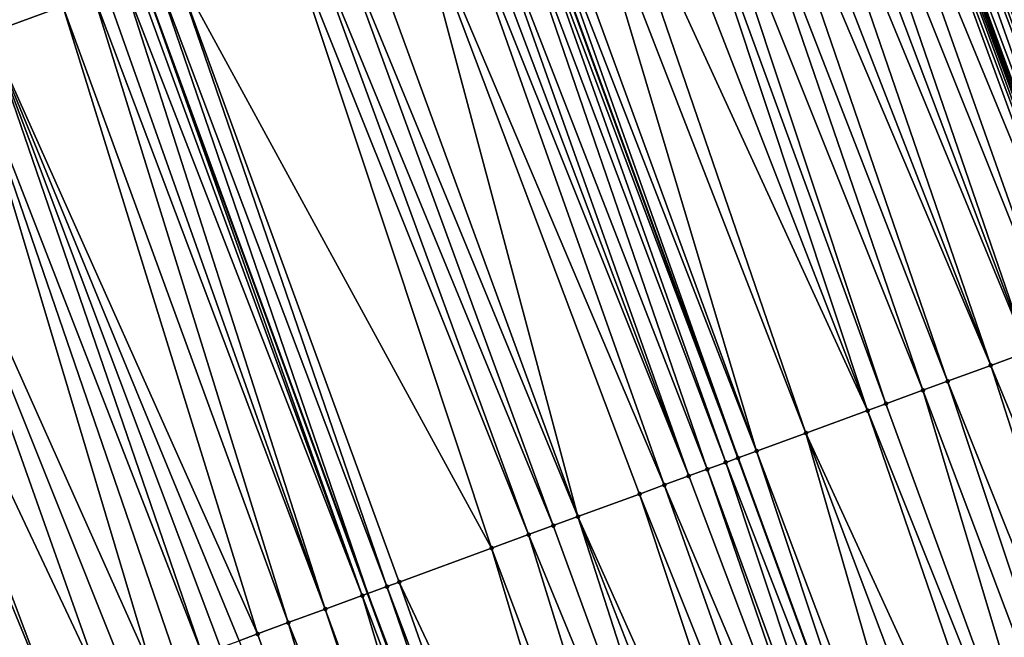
# Model space of a CAD drawing. Header units: feet. Extents: x 2004186 to 2014793, y 836912 to 864902.
# Tile 335 of 656: x 2010385 to 2010415, y 847880 to 847898. Entities that reach past the tile are written whole.
import ezdxf

# ---------------------------------------------------------------- set-up
doc = ezdxf.new("R2010")
doc.units = ezdxf.units.FT
doc.header["$LTSCALE"] = 100
doc.header["$MEASUREMENT"] = 0
for name, color, linetype, lineweight in [('EP_Travel Lane', 5, 'Continuous', 40), ('GPL_Skip Line', 2, 'Continuous', 40), ('Road Shots', 4, 'Continuous', 200), ('Road X-Section', 30, 'Continuous', 13)]:
    doc.layers.add(name, color=color, linetype=linetype, lineweight=lineweight)
doc.layers.add('I-77 SB_MM21-27-Surface-TIN', color=7, linetype='Continuous')

msp = doc.modelspace()

# ---------------------------------------------------------------- linework, layer by layer
at = {"layer": 'EP_Travel Lane'}
msp.add_polyline3d([(2010445.316444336, 847813.5962041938, 433.0104091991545), (2010438.679490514, 847832.4627011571, 432.9319780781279), (2010432.042539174, 847851.3291910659, 432.8515366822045), (2010425.139215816, 847870.2557008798, 432.7710788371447), (2010418.274076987, 847889.0404922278, 432.7279761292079), (2010411.408960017, 847907.8252237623, 432.6638265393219), (2010404.543828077, 847926.6099962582, 432.6141262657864), (2010397.38193436, 847945.4439970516, 432.5389409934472), (2010390.268932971, 847964.1362691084, 432.4742852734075), (2010383.155938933, 847982.82852185, 432.4034348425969), (2010375.975862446, 848001.680886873, 432.3522787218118), (2010368.597464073, 848020.2699512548, 432.2722607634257), (2010361.219050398, 848038.8590541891, 432.2059009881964), (2010353.840605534, 848057.4482356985, 432.1673783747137), (2010346.379713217, 848076.1879119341, 432.1270185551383), (2010338.752172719, 848094.6761066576, 432.0335779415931), (2010331.124594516, 848113.1643927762, 431.9679207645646)], dxfattribs=at)
at = {"layer": 'GPL_Skip Line'}
for points in [[(2010434.280437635, 847809.7120895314, 432.5516954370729), (2010427.643483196, 847828.578588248, 432.473760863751), (2010421.006517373, 847847.4451193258, 432.4050365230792), (2010414.14719293, 847866.2318792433, 432.3409341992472), (2010407.274133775, 847885.0137273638, 432.2839206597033), (2010400.401084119, 847903.7955495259, 432.217755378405), (2010393.528014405, 847922.5774265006, 432.1709143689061), (2010386.419386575, 847941.2712910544, 432.0935986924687), (2010379.307074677, 847959.963861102, 432.038991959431), (2010372.194778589, 847978.6563895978, 431.9709799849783), (2010365.075426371, 847997.3461843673, 431.9060925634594), (2010357.687270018, 848015.9313647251, 431.8245463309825), (2010350.299104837, 848034.5165672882, 431.7508686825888), (2010342.91090772, 848053.1018501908, 431.7056591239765), (2010335.502520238, 848071.6789086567, 431.6532753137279), (2010327.846436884, 848090.1553678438, 431.5836618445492), (2010320.190376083, 848108.6317726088, 431.4974952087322)], [(2010422.965392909, 847805.7298375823, 432.0990983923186), (2010416.32843218, 847824.5963541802, 432.0262505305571), (2010409.691460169, 847843.4629028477, 431.9625323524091), (2010402.875732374, 847862.105767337, 431.9007132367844), (2010395.992691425, 847880.8838705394, 431.8150787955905), (2010389.109602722, 847899.6621040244, 431.7753469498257), (2010382.226526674, 847918.4403029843, 431.7234295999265), (2010375.19105259, 847936.9974819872, 431.6554652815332), (2010368.098361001, 847955.6975032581, 431.596892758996), (2010361.005655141, 847974.3975621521, 431.5504159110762), (2010353.967335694, 847992.9289843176, 431.4755962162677), (2010346.605653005, 848011.5247025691, 431.3982657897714), (2010339.243966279, 848030.1204310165, 431.3245462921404), (2010331.882245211, 848048.7162462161, 431.2815498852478), (2010324.561540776, 848067.1436544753, 431.2263298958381), (2010316.89390634, 848085.6152723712, 431.1424802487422), (2010309.226277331, 848104.0868771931, 431.0546505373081)]]:
    msp.add_polyline3d(points, dxfattribs=at)
at = {"layer": 'I-77 SB_MM21-27-Surface-TIN', "color": 128, "linetype": 'ByBlock', "lineweight": -2}
for points in [[(2010378.690925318, 847917.1459634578, 431.5630024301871), (2010384.437106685, 847897.9516272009, 431.583752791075), (2010386.690835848, 847898.7766756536, 431.6817641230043)], [(2010421.923412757, 847890.3764345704, 432.8830079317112), (2010415.801616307, 847909.4332451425, 432.8397371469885), (2010414.674736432, 847909.020762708, 432.8054653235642)], [(2010420.984347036, 847890.0326969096, 432.8536379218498), (2010414.299111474, 847908.8832640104, 432.7924362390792), (2010413.923485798, 847908.7457672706, 432.7800974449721)], [(2010420.984347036, 847890.0326969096, 432.8536379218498), (2010414.674736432, 847909.020762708, 432.8054653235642), (2010414.299111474, 847908.8832640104, 432.7924362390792)], [(2010421.923412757, 847890.3764345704, 432.8830079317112), (2010414.674736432, 847909.020762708, 432.8054653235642), (2010420.984347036, 847890.0326969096, 432.8536379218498)], [(2010420.420917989, 847889.8264259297, 432.8260092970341), (2010413.735674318, 847908.6770151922, 432.7726205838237), (2010413.360048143, 847908.5395198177, 432.760763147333)], [(2010420.984347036, 847890.0326969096, 432.8536379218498), (2010413.923485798, 847908.7457672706, 432.7800974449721), (2010413.735674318, 847908.6770151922, 432.7726205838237)], [(2010420.984347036, 847890.0326969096, 432.8536379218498), (2010413.735674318, 847908.6770151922, 432.7726205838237), (2010420.420917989, 847889.8264259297, 432.8260092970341)], [(2010412.796616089, 847908.3332570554, 432.7360314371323), (2010412.420989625, 847908.1957624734, 432.7244532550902), (2010419.48185552, 847889.4826793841, 432.7935068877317)], [(2010413.360048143, 847908.5395198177, 432.760763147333), (2010412.796616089, 847908.3332570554, 432.7360314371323), (2010420.04529211, 847889.688929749, 432.8138677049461)], [(2010412.796616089, 847908.3332570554, 432.7360314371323), (2010419.669669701, 847889.5514240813, 432.798381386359), (2010420.04529211, 847889.688929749, 432.8138677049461)], [(2010412.796616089, 847908.3332570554, 432.7360314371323), (2010419.48185552, 847889.4826793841, 432.7935068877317), (2010419.669669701, 847889.5514240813, 432.798381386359)], [(2010420.420917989, 847889.8264259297, 432.8260092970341), (2010413.360048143, 847908.5395198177, 432.760763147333), (2010420.04529211, 847889.688929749, 432.8138677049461)], [(2010411.857559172, 847907.989495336, 432.698179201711), (2010411.481952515, 847907.8519466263, 432.6675182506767), (2010418.542811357, 847889.1388828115, 432.7433673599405)], [(2010412.04536503, 847908.0582627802, 432.711073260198), (2010411.857559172, 847907.989495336, 432.698179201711), (2010418.918415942, 847889.2764371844, 432.7760247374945)], [(2010411.857559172, 847907.989495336, 432.698179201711), (2010418.542811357, 847889.1388828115, 432.7433673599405), (2010418.918415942, 847889.2764371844, 432.7760247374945)], [(2010412.420989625, 847908.1957624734, 432.7244532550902), (2010412.04536503, 847908.0582627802, 432.711073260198), (2010419.106221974, 847889.345204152, 432.7887507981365)], [(2010412.04536503, 847908.0582627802, 432.711073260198), (2010418.918415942, 847889.2764371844, 432.7760247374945), (2010419.106221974, 847889.345204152, 432.7887507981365)], [(2010412.420989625, 847908.1957624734, 432.7244532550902), (2010419.106221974, 847889.345204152, 432.7887507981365), (2010419.48185552, 847889.4826793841, 432.7935068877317)], [(2010411.106325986, 847907.71445222, 432.6560021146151), (2010410.355069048, 847907.4394740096, 432.6367076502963), (2010417.979375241, 847888.9326311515, 432.7225499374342)], [(2010411.294143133, 847907.783188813, 432.6580194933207), (2010411.106325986, 847907.71445222, 432.6560021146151), (2010418.167192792, 847889.0013666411, 432.7241782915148)], [(2010411.106325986, 847907.71445222, 432.6560021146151), (2010417.979375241, 847888.9326311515, 432.7225499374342), (2010418.167192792, 847889.0013666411, 432.7241782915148)], [(2010411.294143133, 847907.783188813, 432.6580194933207), (2010418.274076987, 847889.0404922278, 432.7279761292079), (2010411.408960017, 847907.8252237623, 432.6638265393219)], [(2010411.294143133, 847907.783188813, 432.6580194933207), (2010418.167192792, 847889.0013666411, 432.7241782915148), (2010418.274076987, 847889.0404922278, 432.7279761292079)], [(2010411.481952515, 847907.8519466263, 432.6675182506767), (2010411.408960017, 847907.8252237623, 432.6638265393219), (2010418.355005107, 847889.0701164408, 432.7308516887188)], [(2010418.355005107, 847889.0701164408, 432.7308516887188), (2010411.408960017, 847907.8252237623, 432.6638265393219), (2010418.274076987, 847889.0404922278, 432.7279761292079)], [(2010411.481952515, 847907.8519466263, 432.6675182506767), (2010418.355005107, 847889.0701164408, 432.7308516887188), (2010418.542811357, 847889.1388828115, 432.7433673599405)], [(2010410.355069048, 847907.4394740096, 432.6367076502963), (2010409.603821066, 847907.164471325, 432.6087847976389), (2010417.040308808, 847888.5888954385, 432.6938665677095)], [(2010410.355069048, 847907.4394740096, 432.6367076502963), (2010417.040308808, 847888.5888954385, 432.6938665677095), (2010417.979375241, 847888.9326311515, 432.7225499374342)], [(2010409.603821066, 847907.164471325, 432.6087847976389), (2010409.040392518, 847906.9581989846, 432.5806762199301), (2010416.101253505, 847888.2451293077, 432.6544593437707)], [(2010409.603821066, 847907.164471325, 432.6087847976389), (2010416.101253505, 847888.2451293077, 432.6544593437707), (2010417.040308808, 847888.5888954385, 432.6938665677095)], [(2010408.476958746, 847906.7519409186, 432.5576003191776), (2010407.725716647, 847906.4769221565, 432.5240091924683), (2010414.974386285, 847887.8326122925, 432.6079963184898)], [(2010409.040392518, 847906.9581989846, 432.5806762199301), (2010408.476958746, 847906.7519409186, 432.5576003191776), (2010416.101253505, 847888.2451293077, 432.6544593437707)], [(2010408.476958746, 847906.7519409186, 432.5576003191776), (2010414.974386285, 847887.8326122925, 432.6079963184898), (2010416.101253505, 847888.2451293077, 432.6544593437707)], [(2010407.725716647, 847906.4769221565, 432.5240091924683), (2010407.162281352, 847906.2706682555, 432.502401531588), (2010414.974386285, 847887.8326122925, 432.6079963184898)], [(2010407.162281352, 847906.2706682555, 432.502401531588), (2010406.411032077, 847905.9956691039, 432.4757242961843), (2010413.659708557, 847887.3513405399, 432.5531189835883)], [(2010407.162281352, 847906.2706682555, 432.502401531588), (2010413.659708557, 847887.3513405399, 432.5531189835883), (2010414.974386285, 847887.8326122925, 432.6079963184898)], [(2010406.411032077, 847905.9956691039, 432.4757242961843), (2010405.471977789, 847905.6519002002, 432.4353392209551), (2010412.908463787, 847887.0763290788, 432.5221021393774)], [(2010406.411032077, 847905.9956691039, 432.4757242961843), (2010412.908463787, 847887.0763290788, 432.5221021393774), (2010413.659708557, 847887.3513405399, 432.5531189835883)], [(2010405.471977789, 847905.6519002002, 432.4353392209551), (2010404.908544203, 847905.4456416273, 432.4120844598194), (2010411.781602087, 847886.6637969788, 432.4703208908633)], [(2010405.471977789, 847905.6519002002, 432.4353392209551), (2010411.781602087, 847886.6637969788, 432.4703208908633), (2010412.908463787, 847887.0763290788, 432.5221021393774)], [(2010404.908544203, 847905.4456416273, 432.4120844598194), (2010403.969494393, 847905.101860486, 432.3673850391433), (2010411.218167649, 847886.4575407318, 432.447886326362)], [(2010404.908544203, 847905.4456416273, 432.4120844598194), (2010411.218167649, 847886.4575407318, 432.447886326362), (2010411.781602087, 847886.6637969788, 432.4703208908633)], [(2010403.969494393, 847905.101860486, 432.3673850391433), (2010402.842632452, 847904.6893290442, 432.3158354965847), (2010411.218167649, 847886.4575407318, 432.447886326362)], [(2010402.842632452, 847904.6893290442, 432.3158354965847), (2010402.091385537, 847904.4143234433, 432.2868844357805), (2010409.340063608, 847885.7699905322, 432.3627478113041)], [(2010402.842632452, 847904.6893290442, 432.3158354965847), (2010409.340063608, 847885.7699905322, 432.3627478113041), (2010411.218167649, 847886.4575407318, 432.447886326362)], [(2010402.091385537, 847904.4143234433, 432.2868844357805), (2010400.964519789, 847904.0018024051, 432.2390027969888), (2010407.83757239, 847885.2199721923, 432.3023296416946)], [(2010402.091385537, 847904.4143234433, 432.2868844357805), (2010407.83757239, 847885.2199721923, 432.3023296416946), (2010409.340063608, 847885.7699905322, 432.3627478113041)], [(2010400.21327223, 847903.7267985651, 432.2106725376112), (2010407.274133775, 847885.0137273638, 432.2839206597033), (2010400.401084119, 847903.7955495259, 432.217755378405)], [(2010400.588896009, 847903.8643004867, 432.2248382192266), (2010400.401084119, 847903.7955495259, 432.217755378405), (2010407.274133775, 847885.0137273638, 432.2839206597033)], [(2010400.964519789, 847904.0018024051, 432.2390027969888), (2010400.588896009, 847903.8643004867, 432.2248382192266), (2010407.83757239, 847885.2199721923, 432.3023296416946)], [(2010400.588896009, 847903.8643004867, 432.2248382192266), (2010407.274133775, 847885.0137273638, 432.2839206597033), (2010407.83757239, 847885.2199721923, 432.3023296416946)], [(2010399.837645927, 847903.5893035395, 432.1989380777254), (2010399.086388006, 847903.314328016, 432.1805909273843), (2010406.335070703, 847884.6699824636, 432.2519983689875)], [(2010400.21327223, 847903.7267985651, 432.2106725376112), (2010399.837645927, 847903.5893035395, 432.1989380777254), (2010406.89851158, 847884.8762211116, 432.2682283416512)], [(2010399.837645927, 847903.5893035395, 432.1989380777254), (2010406.335070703, 847884.6699824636, 432.2519983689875), (2010406.89851158, 847884.8762211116, 432.2682283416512)], [(2010400.21327223, 847903.7267985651, 432.2106725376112), (2010406.89851158, 847884.8762211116, 432.2682283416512), (2010407.274133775, 847885.0137273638, 432.2839206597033)], [(2010398.710765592, 847903.176822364, 432.1651100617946), (2010398.335147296, 847903.039305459, 432.1456619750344), (2010405.771635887, 847884.46372725, 432.2299280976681)], [(2010399.086388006, 847903.314328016, 432.1805909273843), (2010398.710765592, 847903.176822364, 432.1651100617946), (2010405.771635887, 847884.46372725, 432.2299280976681)], [(2010399.086388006, 847903.314328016, 432.1805909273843), (2010405.771635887, 847884.46372725, 432.2299280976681), (2010406.335070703, 847884.6699824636, 432.2519983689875)], [(2010398.335147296, 847903.039305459, 432.1456619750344), (2010397.208288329, 847902.6267658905, 432.0912473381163), (2010405.02040086, 847884.1886891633, 432.1895243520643)], [(2010398.335147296, 847903.039305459, 432.1456619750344), (2010405.02040086, 847884.1886891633, 432.1895243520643), (2010405.771635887, 847884.46372725, 432.2299280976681)], [(2010397.208288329, 847902.6267658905, 432.0912473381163), (2010395.517985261, 847902.0079964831, 432.0237082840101), (2010402.391050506, 847883.2261317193, 432.0748556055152)], [(2010397.208288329, 847902.6267658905, 432.0912473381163), (2010404.269159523, 847883.913668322, 432.1552005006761), (2010405.02040086, 847884.1886891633, 432.1895243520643)], [(2010397.208288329, 847902.6267658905, 432.0912473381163), (2010402.391050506, 847883.2261317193, 432.0748556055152), (2010404.269159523, 847883.913668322, 432.1552005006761)], [(2010395.517985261, 847902.0079964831, 432.0237082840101), (2010394.766731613, 847901.7330092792, 432.0012431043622), (2010402.391050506, 847883.2261317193, 432.0748556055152)], [(2010394.766731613, 847901.7330092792, 432.0012431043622), (2010394.015485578, 847901.4580012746, 431.9714446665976), (2010401.63979967, 847882.951136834, 432.0496825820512)], [(2010394.766731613, 847901.7330092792, 432.0012431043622), (2010401.63979967, 847882.951136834, 432.0496825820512), (2010402.391050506, 847883.2261317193, 432.0748556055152)], [(2010394.015485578, 847901.4580012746, 431.9714446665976), (2010393.452055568, 847901.2517329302, 431.9447449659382), (2010400.888557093, 847882.6761193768, 432.0165518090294)], [(2010394.015485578, 847901.4580012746, 431.9714446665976), (2010400.888557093, 847882.6761193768, 432.0165518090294), (2010401.63979967, 847882.951136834, 432.0496825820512)], [(2010393.452055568, 847901.2517329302, 431.9447449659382), (2010390.071435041, 847900.0142334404, 431.823530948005), (2010399.761691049, 847882.2635991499, 431.968956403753)], [(2010393.452055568, 847901.2517329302, 431.9447449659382), (2010399.761691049, 847882.2635991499, 431.968956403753), (2010400.888557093, 847882.6761193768, 432.0165518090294)], [(2010390.071435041, 847900.0142334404, 431.823530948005), (2010389.508003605, 847899.8079689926, 431.7982050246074), (2010396.568888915, 847881.0948328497, 431.848560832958)], [(2010390.071435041, 847900.0142334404, 431.823530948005), (2010396.944509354, 847881.2323438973, 431.8659437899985), (2010399.761691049, 847882.2635991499, 431.968956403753)], [(2010390.071435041, 847900.0142334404, 431.823530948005), (2010396.568888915, 847881.0948328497, 431.848560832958), (2010396.944509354, 847881.2323438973, 431.8659437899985)], [(2010388.944579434, 847899.6016846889, 431.765878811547), (2010388.568957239, 847899.4641784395, 431.7501873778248), (2010395.81765726, 847880.8197855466, 431.8049078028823)], [(2010388.944579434, 847899.6016846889, 431.765878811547), (2010395.81765726, 847880.8197855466, 431.8049078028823), (2010389.109602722, 847899.6621040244, 431.7753469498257)], [(2010389.508003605, 847899.8079689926, 431.7982050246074), (2010389.109602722, 847899.6621040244, 431.7753469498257), (2010395.992691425, 847880.8838705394, 431.8150787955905)], [(2010395.81765726, 847880.8197855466, 431.8049078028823), (2010395.992691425, 847880.8838705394, 431.8150787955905), (2010389.109602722, 847899.6621040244, 431.7753469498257)], [(2010389.508003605, 847899.8079689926, 431.7982050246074), (2010395.992691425, 847880.8838705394, 431.8150787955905), (2010396.568888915, 847881.0948328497, 431.848560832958)], [(2010388.005514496, 847899.2579448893, 431.7357544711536), (2010387.629888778, 847899.1204482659, 431.7234567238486), (2010394.69079878, 847880.4072446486, 431.7500246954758)], [(2010388.568957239, 847899.4641784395, 431.7501873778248), (2010388.005514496, 847899.2579448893, 431.7357544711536), (2010394.69079878, 847880.4072446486, 431.7500246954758)], [(2010388.568957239, 847899.4641784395, 431.7501873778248), (2010394.69079878, 847880.4072446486, 431.7500246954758), (2010395.81765726, 847880.8197855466, 431.8049078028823)], [(2010387.629888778, 847899.1204482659, 431.7234567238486), (2010386.690835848, 847898.7766756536, 431.6817641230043), (2010393.563934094, 847879.9947207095, 431.7011206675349)], [(2010387.629888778, 847899.1204482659, 431.7234567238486), (2010393.563934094, 847879.9947207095, 431.7011206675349), (2010394.69079878, 847880.4072446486, 431.7500246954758)], [(2010386.690835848, 847898.7766756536, 431.6817641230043), (2010384.437106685, 847897.9516272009, 431.583752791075), (2010392.624870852, 847879.6509762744, 431.6693622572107)], [(2010386.690835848, 847898.7766756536, 431.6817641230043), (2010392.624870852, 847879.6509762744, 431.6693622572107), (2010393.563934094, 847879.9947207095, 431.7011206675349)], [(2010384.437106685, 847897.9516272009, 431.583752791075), (2010383.685860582, 847897.6766193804, 431.5540191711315), (2010390.934579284, 847879.0321754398, 431.5907439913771)], [(2010384.437106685, 847897.9516272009, 431.583752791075), (2010392.06143739, 847879.4447173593, 431.6459871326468), (2010392.624870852, 847879.6509762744, 431.6693622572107)], [(2010384.437106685, 847897.9516272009, 431.583752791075), (2010391.498010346, 847879.2384409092, 431.616429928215), (2010392.06143739, 847879.4447173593, 431.6459871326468)], [(2010384.437106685, 847897.9516272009, 431.583752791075), (2010390.934579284, 847879.0321754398, 431.5907439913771), (2010391.498010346, 847879.2384409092, 431.616429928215)], [(2010383.685860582, 847897.6766193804, 431.5540191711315), (2010381.244306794, 847896.7828547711, 431.4611952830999), (2010389.432079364, 847878.4821808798, 431.538709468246)], [(2010383.685860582, 847897.6766193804, 431.5540191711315), (2010389.432079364, 847878.4821808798, 431.538709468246), (2010390.183327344, 847878.7571835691, 431.5666337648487)], [(2010383.685860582, 847897.6766193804, 431.5540191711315), (2010390.183327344, 847878.7571835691, 431.5666337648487), (2010390.934579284, 847879.0321754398, 431.5907439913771)], [(2010381.244306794, 847896.7828547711, 431.4611952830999), (2010379.366199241, 847896.0953141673, 431.3794392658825), (2010387.929583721, 847877.9321746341, 431.4825550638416)], [(2010381.244306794, 847896.7828547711, 431.4611952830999), (2010388.68083354, 847878.2071722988, 431.5087079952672), (2010389.432079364, 847878.4821808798, 431.538709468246)], [(2010381.244306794, 847896.7828547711, 431.4611952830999), (2010387.929583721, 847877.9321746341, 431.4825550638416), (2010388.68083354, 847878.2071722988, 431.5087079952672)], [(2010379.366199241, 847896.0953141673, 431.3794392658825), (2010378.802764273, 847895.889059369, 431.3575152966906), (2010386.427095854, 847877.382147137, 431.4189084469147)], [(2010379.366199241, 847896.0953141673, 431.3794392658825), (2010386.427095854, 847877.382147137, 431.4189084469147), (2010387.929583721, 847877.9321746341, 431.4825550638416)], [(2010378.802764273, 847895.889059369, 431.3575152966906), (2010385.300230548, 847876.9696248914, 431.370601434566), (2010386.427095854, 847877.382147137, 431.4189084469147)], [(2010422.598698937, 847869.3257517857, 432.6876453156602), (2010416.101253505, 847888.2451293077, 432.6544593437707), (2010414.974386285, 847887.8326122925, 432.6079963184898)], [(2010421.096208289, 847868.7757318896, 432.6266739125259), (2010414.974386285, 847887.8326122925, 432.6079963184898), (2010413.659708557, 847887.3513405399, 432.5531189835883)], [(2010422.598698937, 847869.3257517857, 432.6876453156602), (2010414.974386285, 847887.8326122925, 432.6079963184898), (2010421.096208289, 847868.7757318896, 432.6266739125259)], [(2010413.659708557, 847887.3513405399, 432.5531189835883), (2010412.908463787, 847887.0763290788, 432.5221021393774), (2010419.969335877, 847868.3632290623, 432.585209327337)], [(2010421.096208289, 847868.7757318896, 432.6266739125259), (2010413.659708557, 847887.3513405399, 432.5531189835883), (2010419.969335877, 847868.3632290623, 432.585209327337)], [(2010412.908463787, 847887.0763290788, 432.5221021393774), (2010411.781602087, 847886.6637969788, 432.4703208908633), (2010418.654660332, 847867.8819513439, 432.5282246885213)], [(2010412.908463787, 847887.0763290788, 432.5221021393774), (2010418.654660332, 847867.8819513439, 432.5282246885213), (2010419.969335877, 847868.3632290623, 432.585209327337)], [(2010411.781602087, 847886.6637969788, 432.4703208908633), (2010411.218167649, 847886.4575407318, 432.447886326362), (2010418.654660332, 847867.8819513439, 432.5282246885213)], [(2010411.218167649, 847886.4575407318, 432.447886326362), (2010409.340063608, 847885.7699905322, 432.3627478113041), (2010417.715607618, 847867.5381781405, 432.4863210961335)], [(2010411.218167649, 847886.4575407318, 432.447886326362), (2010417.715607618, 847867.5381781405, 432.4863210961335), (2010418.654660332, 847867.8819513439, 432.5282246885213)], [(2010409.340063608, 847885.7699905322, 432.3627478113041), (2010407.83757239, 847885.2199721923, 432.3023296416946), (2010414.898439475, 847866.5068858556, 432.3702439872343)], [(2010409.340063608, 847885.7699905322, 432.3627478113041), (2010416.400932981, 847867.0568979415, 432.4284619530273), (2010417.715607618, 847867.5381781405, 432.4863210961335)], [(2010409.340063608, 847885.7699905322, 432.3627478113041), (2010414.898439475, 847866.5068858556, 432.3702439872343), (2010416.400932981, 847867.0568979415, 432.4284619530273)], [(2010407.83757239, 847885.2199721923, 432.3023296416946), (2010407.274133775, 847885.0137273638, 432.2839206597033), (2010414.14719293, 847866.2318792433, 432.3409341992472)], [(2010407.83757239, 847885.2199721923, 432.3023296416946), (2010414.14719293, 847866.2318792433, 432.3409341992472), (2010414.898439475, 847866.5068858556, 432.3702439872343)], [(2010406.89851158, 847884.8762211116, 432.2682283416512), (2010406.335070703, 847884.6699824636, 432.2519983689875), (2010413.208123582, 847865.8881514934, 432.3150554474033)], [(2010406.89851158, 847884.8762211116, 432.2682283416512), (2010414.14719293, 847866.2318792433, 432.3409341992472), (2010407.274133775, 847885.0137273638, 432.2839206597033)], [(2010406.89851158, 847884.8762211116, 432.2682283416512), (2010413.208123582, 847865.8881514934, 432.3150554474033), (2010414.14719293, 847866.2318792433, 432.3409341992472)], [(2010406.335070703, 847884.6699824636, 432.2519983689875), (2010405.771635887, 847884.46372725, 432.2299280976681), (2010412.832498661, 847865.7506526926, 432.3019889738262)], [(2010406.335070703, 847884.6699824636, 432.2519983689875), (2010412.832498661, 847865.7506526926, 432.3019889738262), (2010413.208123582, 847865.8881514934, 432.3150554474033)], [(2010405.771635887, 847884.46372725, 432.2299280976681), (2010405.02040086, 847884.1886891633, 432.1895243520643), (2010412.832498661, 847865.7506526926, 432.3019889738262)], [(2010405.02040086, 847884.1886891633, 432.1895243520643), (2010404.269159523, 847883.913668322, 432.1552005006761), (2010411.705638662, 847865.3381159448, 432.2485656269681)], [(2010405.02040086, 847884.1886891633, 432.1895243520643), (2010411.705638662, 847865.3381159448, 432.2485656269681), (2010412.832498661, 847865.7506526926, 432.3019889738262)], [(2010404.269159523, 847883.913668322, 432.1552005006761), (2010402.391050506, 847883.2261317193, 432.0748556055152), (2010410.578770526, 847864.9256014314, 432.2029811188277)], [(2010404.269159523, 847883.913668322, 432.1552005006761), (2010410.578770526, 847864.9256014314, 432.2029811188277), (2010411.705638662, 847865.3381159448, 432.2485656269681)], [(2010402.391050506, 847883.2261317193, 432.0748556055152), (2010401.63979967, 847882.951136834, 432.0496825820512), (2010408.512842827, 847864.1693324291, 432.1220908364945)], [(2010402.391050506, 847883.2261317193, 432.0748556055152), (2010409.639716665, 847864.5818313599, 432.1621817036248), (2010410.578770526, 847864.9256014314, 432.2029811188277)], [(2010402.391050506, 847883.2261317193, 432.0748556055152), (2010408.512842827, 847864.1693324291, 432.1220908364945), (2010409.639716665, 847864.5818313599, 432.1621817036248)], [(2010401.63979967, 847882.951136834, 432.0496825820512), (2010400.888557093, 847882.6761193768, 432.0165518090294), (2010408.512842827, 847864.1693324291, 432.1220908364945)], [(2010400.888557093, 847882.6761193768, 432.0165518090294), (2010399.761691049, 847882.2635991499, 431.968956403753), (2010406.822542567, 847863.5505553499, 432.0518423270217)], [(2010400.888557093, 847882.6761193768, 432.0165518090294), (2010406.822542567, 847863.5505553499, 432.0518423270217), (2010408.512842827, 847864.1693324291, 432.1220908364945)], [(2010399.761691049, 847882.2635991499, 431.968956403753), (2010396.944509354, 847881.2323438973, 431.8659437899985), (2010405.507856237, 847863.0693071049, 432.0052486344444)], [(2010399.761691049, 847882.2635991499, 431.968956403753), (2010405.507856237, 847863.0693071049, 432.0052486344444), (2010406.822542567, 847863.5505553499, 432.0518423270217)], [(2010396.568888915, 847881.0948328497, 431.848560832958), (2010395.992691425, 847880.8838705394, 431.8150787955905), (2010403.066304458, 847862.175537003, 431.910481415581)], [(2010396.944509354, 847881.2323438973, 431.8659437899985), (2010396.568888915, 847881.0948328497, 431.848560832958), (2010403.629733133, 847862.3818089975, 431.9384695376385)], [(2010396.568888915, 847881.0948328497, 431.848560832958), (2010403.066304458, 847862.175537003, 431.910481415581), (2010403.629733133, 847862.3818089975, 431.9384695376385)], [(2010396.944509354, 847881.2323438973, 431.8659437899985), (2010403.629733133, 847862.3818089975, 431.9384695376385), (2010405.507856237, 847863.0693071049, 432.0052486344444)], [(2010395.81765726, 847880.8197855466, 431.8049078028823), (2010394.69079878, 847880.4072446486, 431.7500246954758), (2010401.56383046, 847861.6254716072, 431.8334689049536)], [(2010395.81765726, 847880.8197855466, 431.8049078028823), (2010402.875732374, 847862.105767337, 431.9007132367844), (2010395.992691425, 847880.8838705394, 431.8150787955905)], [(2010395.81765726, 847880.8197855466, 431.8049078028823), (2010401.56383046, 847861.6254716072, 431.8334689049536), (2010402.875732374, 847862.105767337, 431.9007132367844)], [(2010403.066304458, 847862.175537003, 431.910481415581), (2010395.992691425, 847880.8838705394, 431.8150787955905), (2010402.875732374, 847862.105767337, 431.9007132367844)], [(2010394.69079878, 847880.4072446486, 431.7500246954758), (2010393.563934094, 847879.9947207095, 431.7011206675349), (2010401.00039855, 847861.4192084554, 431.8085982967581)], [(2010394.69079878, 847880.4072446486, 431.7500246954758), (2010401.00039855, 847861.4192084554, 431.8085982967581), (2010401.56383046, 847861.6254716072, 431.8334689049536)], [(2010393.563934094, 847879.9947207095, 431.7011206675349), (2010392.624870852, 847879.6509762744, 431.6693622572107), (2010399.310091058, 847860.8004511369, 431.745316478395)], [(2010393.563934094, 847879.9947207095, 431.7011206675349), (2010399.310091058, 847860.8004511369, 431.745316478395), (2010401.00039855, 847861.4192084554, 431.8085982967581)], [(2010392.624870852, 847879.6509762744, 431.6693622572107), (2010392.06143739, 847879.4447173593, 431.6459871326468), (2010399.310091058, 847860.8004511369, 431.745316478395)]]:
    msp.add_3dface(points, dxfattribs=at)
at = {"layer": 'Road Shots', "lineweight": 100}
for p in [(2010414.974386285, 847887.8326122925, 432.6079963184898), (2010413.659708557, 847887.3513405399, 432.5531189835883), (2010412.908463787, 847887.0763290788, 432.5221021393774), (2010411.781602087, 847886.6637969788, 432.4703208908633), (2010411.218167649, 847886.4575407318, 432.447886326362), (2010409.340063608, 847885.7699905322, 432.3627478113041), (2010407.83757239, 847885.2199721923, 432.3023296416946), (2010406.89851158, 847884.8762211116, 432.2682283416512), (2010407.274133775, 847885.0137273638, 432.2839206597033), (2010406.335070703, 847884.6699824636, 432.2519983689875), (2010405.771635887, 847884.46372725, 432.2299280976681), (2010405.02040086, 847884.1886891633, 432.1895243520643), (2010404.269159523, 847883.913668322, 432.1552005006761), (2010402.391050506, 847883.2261317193, 432.0748556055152), (2010401.63979967, 847882.951136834, 432.0496825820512), (2010400.888557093, 847882.6761193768, 432.0165518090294), (2010399.761691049, 847882.2635991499, 431.968956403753), (2010396.568888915, 847881.0948328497, 431.848560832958), (2010396.944509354, 847881.2323438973, 431.8659437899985), (2010395.81765726, 847880.8197855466, 431.8049078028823), (2010394.69079878, 847880.4072446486, 431.7500246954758), (2010393.563934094, 847879.9947207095, 431.7011206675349), (2010392.624870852, 847879.6509762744, 431.6693622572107)]:
    msp.add_point(p, dxfattribs=at)
at = {"layer": 'Road X-Section', "extrusion": (0.3436527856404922, -0.9390919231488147, 0.003020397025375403), "elevation": -105378.6024532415, "flags": 128}
msp.add_lwpolyline([(2179316.021134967, 749.3543886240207), (2179316.621134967, 749.3788926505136), (2179318.221134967, 749.4527009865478), (2179318.421134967, 749.4596714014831), (2179318.821134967, 749.4711742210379), (2179319.221134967, 749.4920778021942), (2179319.821134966, 749.524755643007), (2179320.221134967, 749.5417296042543), (2179320.621134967, 749.5479206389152), (2179320.821134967, 749.5561684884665), (2179321.021134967, 749.5689503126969), (2179321.421134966, 749.6013008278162), (2179322.021134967, 749.6361109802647), (2179322.221134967, 749.6461521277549), (2179322.821134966, 749.6680761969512), (2179324.821134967, 749.749832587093), (2179327.421134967, 749.8426568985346), (2179328.221134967, 749.8723906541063), (2179330.621134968, 749.970402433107), (2179331.621134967, 750.0120952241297), (2179332.021134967, 750.0243930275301), (2179332.621134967, 750.0388260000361), (2179333.021134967, 750.0545175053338), (2179333.621134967, 750.0868438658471), (2179334.221134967, 750.1121699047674), (2179337.821134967, 750.2333844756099), (2179338.421134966, 750.260084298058), (2179339.221134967, 750.2898828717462), (2179340.021134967, 750.3123481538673), (2179341.821134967, 750.3798875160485), (2179343.021134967, 750.4343024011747), (2179343.421134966, 750.4537505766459), (2179343.821134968, 750.4692315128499), (2179344.621134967, 750.4875787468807), (2179345.021134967, 750.4993132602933), (2179345.421134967, 750.513479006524), (2179345.821134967, 750.5276436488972), (2179347.021134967, 750.5755255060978), (2179347.821134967, 750.6044766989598), (2179349.021134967, 750.656026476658), (2179350.021134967, 750.7007261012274), (2179350.621134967, 750.7239809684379), (2179351.621134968, 750.7643662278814), (2179352.421134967, 750.7910435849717), (2179353.021134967, 750.8126513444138), (2179353.821134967, 750.8462426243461), (2179354.421134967, 750.8693186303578), (2179355.021134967, 750.8974273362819), (2179355.821134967, 750.9253503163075), (2179356.621134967, 750.9446448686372), (2179356.821134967, 750.9466622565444), (2179357.021134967, 750.9561610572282), (2179357.421134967, 750.9868221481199), (2179357.621134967, 750.9997162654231), (2179358.021134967, 751.0130963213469), (2179358.421134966, 751.0246745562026), (2179359.021134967, 751.0494063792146), (2179359.421134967, 751.0612638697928), (2179359.621134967, 751.068740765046), (2179360.021134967, 751.0810796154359), (2179360.421134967, 751.0941087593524), (2179361.621134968, 751.1283807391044), (2179361.821134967, 751.1347056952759), (2179362.021134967, 751.1390065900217), (2179362.621134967, 751.1596094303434), (2179364.621134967, 751.2223412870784), (2179365.021134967, 751.2330649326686)], dxfattribs=at)
at = {"layer": 'Road X-Section', "extrusion": (0.3436527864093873, -0.9390919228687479, 0.003020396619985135), "elevation": -105358.6006701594, "flags": 128}
msp.add_lwpolyline([(2179316.821221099, 749.3929939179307), (2179318.021221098, 749.4445119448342), (2179319.021221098, 749.4800782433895), (2179319.821221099, 749.5150483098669), (2179320.021221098, 749.5220780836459), (2179320.221221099, 749.5261841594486), (2179320.421221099, 749.5277728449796), (2179320.621221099, 749.5324913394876), (2179320.821221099, 749.5421776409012), (2179321.421221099, 749.5792696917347), (2179321.821221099, 749.5987820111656), (2179323.021221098, 749.6470892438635), (2179324.6212211, 749.7107361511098), (2179325.421221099, 749.73688920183), (2179326.221221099, 749.7668908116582), (2179327.021221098, 749.794815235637), (2179327.821221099, 749.8189255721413), (2179328.421221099, 749.8446116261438), (2179329.021221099, 749.8741689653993), (2179329.621221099, 749.897544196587), (2179330.6212211, 749.9293027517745), (2179331.821221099, 749.9782070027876), (2179333.021221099, 750.033090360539), (2179333.821221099, 750.0767435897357), (2179334.221221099, 750.0941266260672), (2179337.221221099, 750.1971397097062), (2179338.421221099, 750.2447353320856), (2179339.2212211, 750.2778662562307), (2179340.021221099, 750.3030393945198), (2179342.021221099, 750.383384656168), (2179342.821221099, 750.4177086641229), (2179343.621221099, 750.4581125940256), (2179344.2212211, 750.4801829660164), (2179344.821221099, 750.4964130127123), (2179345.221221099, 750.5121054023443), (2179345.821221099, 750.5305144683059), (2179347.421221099, 750.590932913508), (2179349.421221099, 750.6760718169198), (2179350.021221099, 750.698506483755), (2179351.221221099, 750.7502879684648), (2179352.021221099, 750.7813049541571), (2179353.421221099, 750.8361825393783), (2179354.621221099, 750.8826457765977), (2179355.621221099, 750.9220531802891), (2179356.621221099, 750.9507366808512), (2179356.821221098, 750.9523650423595), (2179357.021221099, 750.9590384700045), (2179357.221221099, 750.9715541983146), (2179357.621221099, 751.0042117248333), (2179357.821221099, 751.0169378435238), (2179358.221221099, 751.0216939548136), (2179358.421221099, 751.0265684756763), (2179358.821221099, 751.0420548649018), (2179359.221221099, 751.0541965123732), (2179359.821221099, 751.081825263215), (2179360.821221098, 751.1111954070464), (2179361.421221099, 751.1265898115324), (2179362.021221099, 751.1445445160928), (2179362.421221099, 751.1555813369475), (2179363.021221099, 751.1742580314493), (2179364.421221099, 751.2168991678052), (2179365.021221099, 751.233557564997)], dxfattribs=at)

doc.saveas('drawing.dxf')
